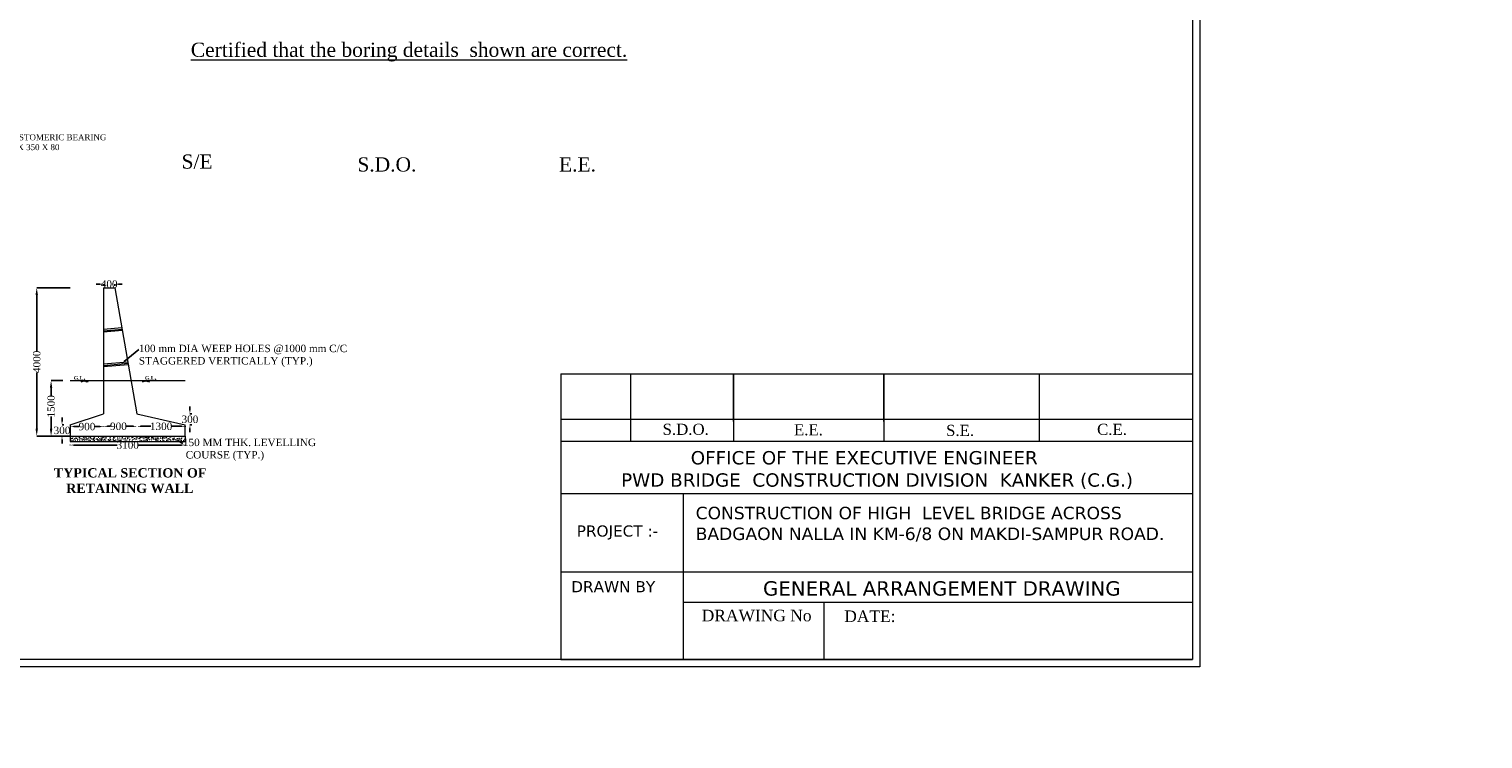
# Model space of a CAD drawing. Header units: millimetres. Extents: x -20950785 to 389010297, y -11535949 to 14056629.
# Tile 554 of 654: x 18291023 to 18487134, y -397483 to -301771. Entities that reach past the tile are written whole.
import ezdxf
from ezdxf import colors
from ezdxf.entities.mleader import LeaderData, LeaderLine
from ezdxf.math import Vec2, Vec3

# ---------------------------------------------------------------- set-up
doc = ezdxf.new("R2010")
doc.units = ezdxf.units.MM
doc.header["$LTSCALE"] = 60
doc.header["$MEASUREMENT"] = 0
doc.layers.add('TEX', color=6, linetype='Continuous')
doc.layers.add('TEXT', color=7, linetype='Continuous')
doc.styles.add('PDF Arial Bold', font='times.ttf')
doc.styles.add('style1', font='txt.shx', dxfattribs={"height": 1})
doc.dimstyles.get("Standard").update_dxf_attribs({"dimtxt": 400, "dimasz": 215, "dimexe": 0.18, "dimexo": 0.0625, "dimgap": 0.09, "dimtad": 0, "dimtih": 1, "dimtoh": 1, "dimdec": 0, "dimzin": 4, "dimdsep": 46, "dimtxsty": 'Standard', "dimblk": 'OPEN90', "dimcen": 0, "dimadec": 0, "dimazin": 1, "dimtfac": 1, "dimtdec": 0, "dimtix": 1, "dimtofl": 0, "dimtmove": 0, "dimatfit": 3, "dimldrblk": 'OPEN30', "dimfxl": 1, "dimtolj": 1, "dimtzin": 0, "dimarcsym": 0})

# ---------------------------------------------------------------- blocks, each defined once
blk = doc.blocks.new('*D4153')
at = {"color": 0, "linetype": 'Continuous', "lineweight": -2, "ltscale": 2, "transparency": 16777216}
for p, q in [((18300580, -336160), (18300080, -336160)), ((18301080, -336400), (18301080, -336160)), ((18302580, -336410), (18302580, -336160)), ((18303080, -336160), (18303580, -336160))]:
    blk.add_line(p, q, dxfattribs=at)
at = {"color": 0, "linetype": 'Continuous', "lineweight": 9, "ltscale": 2, "transparency": 16777216}
for points in [[(18300580, -336077), (18300580, -336244), (18301080, -336160)], [(18303080, -336077), (18303080, -336244), (18302580, -336160)]]:
    blk.add_solid(points, dxfattribs=at)
at = {"layer": 'Defpoints', "color": 0, "linetype": 'Continuous', "lineweight": 9, "ltscale": 2, "transparency": 16777216}
for p in [(18301080, -336400), (18302580, -336160), (18302580, -336410)]:
    blk.add_point(p, dxfattribs=at)
at = {"color": 0, "linetype": 'Continuous', "lineweight": 9, "ltscale": 2, "transparency": 16777216, "insert": (18301830, -336160), "char_height": 1000, "attachment_point": 5, "style": 'PDF Arial Bold'}
blk.add_mtext('\\A1;400', dxfattribs=at)
blk = doc.blocks.new('*D4154')
at = {"color": 0, "linetype": 'Continuous', "lineweight": -2, "ltscale": 2, "transparency": 16777216}
for p, q in [((18296580, -357847), (18296580, -357858)), ((18297080, -357858), (18302909, -357858)), ((18311580, -357858), (18305750, -357858)), ((18312080, -357847), (18312080, -357858))]:
    blk.add_line(p, q, dxfattribs=at)
at = {"color": 0, "linetype": 'Continuous', "lineweight": 9, "ltscale": 2, "transparency": 16777216}
for points in [[(18297080, -357775), (18297080, -357941), (18296580, -357858)], [(18311580, -357775), (18311580, -357941), (18312080, -357858)]]:
    blk.add_solid(points, dxfattribs=at)
at = {"layer": 'Defpoints', "color": 0, "linetype": 'Continuous', "lineweight": 9, "ltscale": 2, "transparency": 16777216}
for p in [(18296580, -357847), (18312080, -357847), (18312080, -357858)]:
    blk.add_point(p, dxfattribs=at)
at = {"color": 0, "linetype": 'Continuous', "lineweight": 9, "ltscale": 2, "transparency": 16777216, "insert": (18304330, -357858), "char_height": 1000, "attachment_point": 5, "style": 'PDF Arial Bold'}
blk.add_mtext('\\A1;3100', dxfattribs=at)
blk = doc.blocks.new('*D4155')
at = {"color": 0, "linetype": 'Continuous', "lineweight": -2, "ltscale": 2, "transparency": 16777216}
for p, q in [((18296580, -355371), (18296580, -355371)), ((18297080, -355371), (18297777, -355371)), ((18300580, -355371), (18299882, -355371)), ((18301080, -355371), (18301080, -355371))]:
    blk.add_line(p, q, dxfattribs=at)
at = {"color": 0, "linetype": 'Continuous', "lineweight": 9, "ltscale": 2, "transparency": 16777216}
for points in [[(18297080, -355288), (18297080, -355454), (18296580, -355371)], [(18300580, -355288), (18300580, -355454), (18301080, -355371)]]:
    blk.add_solid(points, dxfattribs=at)
at = {"layer": 'Defpoints', "color": 0, "linetype": 'Continuous', "lineweight": 9, "ltscale": 2, "transparency": 16777216}
for p in [(18296580, -355371), (18301080, -355371), (18301080, -355371)]:
    blk.add_point(p, dxfattribs=at)
at = {"color": 0, "linetype": 'Continuous', "lineweight": 9, "ltscale": 2, "transparency": 16777216, "insert": (18298830, -355371), "char_height": 1000, "attachment_point": 5, "style": 'PDF Arial Bold'}
blk.add_mtext('\\A1;900', dxfattribs=at)
blk = doc.blocks.new('*D4156')
at = {"color": 0, "linetype": 'Continuous', "lineweight": -2, "ltscale": 2, "transparency": 16777216}
for p, q in [((18301080, -355371), (18301080, -355334)), ((18301580, -355334), (18302027, -355334)), ((18305080, -355334), (18304132, -355334)), ((18305580, -355334), (18305580, -355334))]:
    blk.add_line(p, q, dxfattribs=at)
at = {"color": 0, "linetype": 'Continuous', "lineweight": 9, "ltscale": 2, "transparency": 16777216}
for points in [[(18301580, -355251), (18301580, -355418), (18301080, -355334)], [(18305080, -355251), (18305080, -355418), (18305580, -355334)]]:
    blk.add_solid(points, dxfattribs=at)
at = {"layer": 'Defpoints', "color": 0, "linetype": 'Continuous', "lineweight": 9, "ltscale": 2, "transparency": 16777216}
for p in [(18301080, -355371), (18305580, -355334), (18305580, -355334)]:
    blk.add_point(p, dxfattribs=at)
at = {"color": 0, "linetype": 'Continuous', "lineweight": 9, "ltscale": 2, "transparency": 16777216, "insert": (18303080, -355334), "char_height": 1000, "attachment_point": 5, "style": 'PDF Arial Bold'}
blk.add_mtext('\\A1;900', dxfattribs=at)
blk = doc.blocks.new('*D4157')
at = {"color": 0, "linetype": 'Continuous', "lineweight": -2, "ltscale": 2, "transparency": 16777216}
for p, q in [((18305580, -355335), (18305580, -355334)), ((18306080, -355335), (18307466, -355335)), ((18311580, -355335), (18310193, -355335)), ((18312080, -355392), (18312080, -355334))]:
    blk.add_line(p, q, dxfattribs=at)
at = {"color": 0, "linetype": 'Continuous', "lineweight": 9, "ltscale": 2, "transparency": 16777216}
for points in [[(18306080, -355251), (18306080, -355418), (18305580, -355335)], [(18311580, -355251), (18311580, -355418), (18312080, -355335)]]:
    blk.add_solid(points, dxfattribs=at)
at = {"layer": 'Defpoints', "color": 0, "linetype": 'Continuous', "lineweight": 9, "ltscale": 2, "transparency": 16777216}
for p in [(18305580, -355335), (18312080, -355335), (18312080, -355393)]:
    blk.add_point(p, dxfattribs=at)
at = {"color": 0, "linetype": 'Continuous', "lineweight": 9, "ltscale": 2, "transparency": 16777216, "insert": (18308830, -355335), "char_height": 1000, "attachment_point": 5, "style": 'PDF Arial Bold'}
blk.add_mtext('\\A1;1300', dxfattribs=at)
blk = doc.blocks.new('*D4158')
at = {"color": 0, "linetype": 'Continuous', "lineweight": -2, "ltscale": 2, "transparency": 16777216}
for p, q in [((18295468, -354639), (18295468, -354139)), ((18295716, -355139), (18295468, -355139)), ((18295716, -356639), (18295468, -356639)), ((18295468, -357139), (18295468, -357639))]:
    blk.add_line(p, q, dxfattribs=at)
at = {"color": 0, "linetype": 'Continuous', "lineweight": 9, "ltscale": 2, "transparency": 16777216}
for points in [[(18295385, -354639), (18295551, -354639), (18295468, -355139)], [(18295385, -357139), (18295551, -357139), (18295468, -356639)]]:
    blk.add_solid(points, dxfattribs=at)
at = {"layer": 'Defpoints', "color": 0, "linetype": 'Continuous', "lineweight": 9, "ltscale": 2, "transparency": 16777216}
for p in [(18295468, -356639), (18295716, -355139), (18295716, -356639)]:
    blk.add_point(p, dxfattribs=at)
at = {"color": 0, "linetype": 'Continuous', "lineweight": 9, "ltscale": 2, "transparency": 16777216, "insert": (18295468, -355889), "char_height": 1000, "attachment_point": 5, "style": 'PDF Arial Bold'}
blk.add_mtext('\\A1;300', dxfattribs=at)
blk = doc.blocks.new('*D4161')
at = {"color": 0, "linetype": 'Continuous', "lineweight": -2, "ltscale": 2, "transparency": 16777216}
for p, q in [((18295587, -349139), (18293992, -349139)), ((18293992, -350139), (18293992, -351282)), ((18293992, -355639), (18293992, -354009)), ((18296579, -356639), (18293992, -356639))]:
    blk.add_line(p, q, dxfattribs=at)
at = {"color": 0, "linetype": 'Continuous', "lineweight": 9, "ltscale": 2, "transparency": 16777216}
for points in [[(18293825, -350139), (18294159, -350139), (18293992, -349139)], [(18293825, -355639), (18294159, -355639), (18293992, -356639)]]:
    blk.add_solid(points, dxfattribs=at)
at = {"layer": 'Defpoints', "color": 0, "linetype": 'Continuous', "lineweight": 9, "ltscale": 2, "transparency": 16777216}
for p in [(18295587, -349139), (18293992, -356639), (18296580, -356639)]:
    blk.add_point(p, dxfattribs=at)
at = {"color": 0, "linetype": 'Continuous', "lineweight": 9, "ltscale": 2, "transparency": 16777216, "insert": (18293992, -352645), "char_height": 1000, "attachment_point": 5, "rotation": 90, "style": 'PDF Arial Bold'}
blk.add_mtext('\\A1;1500', dxfattribs=at)
blk = doc.blocks.new('*D4159')
at = {"color": 0, "linetype": 'Continuous', "lineweight": -2, "ltscale": 2, "transparency": 16777216}
for p, q in [((18312718, -353139), (18312718, -352639)), ((18312967, -353639), (18312718, -353639)), ((18312967, -355139), (18312718, -355139)), ((18312718, -355639), (18312718, -356139))]:
    blk.add_line(p, q, dxfattribs=at)
at = {"color": 0, "linetype": 'Continuous', "lineweight": 9, "ltscale": 2, "transparency": 16777216}
for points in [[(18312635, -353139), (18312802, -353139), (18312718, -353639)], [(18312635, -355639), (18312802, -355639), (18312718, -355139)]]:
    blk.add_solid(points, dxfattribs=at)
at = {"layer": 'Defpoints', "color": 0, "linetype": 'Continuous', "lineweight": 9, "ltscale": 2, "transparency": 16777216}
for p in [(18312967, -353639), (18312718, -355139), (18312967, -355139)]:
    blk.add_point(p, dxfattribs=at)
at = {"color": 0, "linetype": 'Continuous', "lineweight": 9, "ltscale": 2, "transparency": 16777216, "insert": (18312718, -354389), "char_height": 1000, "attachment_point": 5, "style": 'PDF Arial Bold'}
blk.add_mtext('\\A1;300', dxfattribs=at)
blk = doc.blocks.new('*D4160')
at = {"color": 0, "linetype": 'Continuous', "lineweight": -2, "ltscale": 2, "transparency": 16777216}
for p, q in [((18296579, -336639), (18292055, -336639)), ((18292055, -337639), (18292055, -345200)), ((18292055, -355639), (18292055, -348078)), ((18296579, -356639), (18292055, -356639))]:
    blk.add_line(p, q, dxfattribs=at)
at = {"color": 0, "linetype": 'Continuous', "lineweight": 9, "ltscale": 2, "transparency": 16777216}
for points in [[(18291889, -337639), (18292222, -337639), (18292055, -336639)], [(18291889, -355639), (18292222, -355639), (18292055, -356639)]]:
    blk.add_solid(points, dxfattribs=at)
at = {"layer": 'Defpoints', "color": 0, "linetype": 'Continuous', "lineweight": 9, "ltscale": 2, "transparency": 16777216}
for p in [(18292055, -336639), (18296580, -336639), (18296580, -356639)]:
    blk.add_point(p, dxfattribs=at)
at = {"color": 0, "linetype": 'Continuous', "lineweight": 9, "ltscale": 2, "transparency": 16777216, "insert": (18292055, -346639), "char_height": 1000, "attachment_point": 5, "rotation": 90, "style": 'PDF Arial Bold'}
blk.add_mtext('\\A1;4000', dxfattribs=at)

msp = doc.modelspace()

# ---------------------------------------------------------------- hatches: boundary and pattern name
at = {"linetype": 'Continuous', "lineweight": 9, "ltscale": 2}
h = msp.add_hatch(dxfattribs=at)
h.set_pattern_fill('AR-CONC', scale=100)
h.set_pattern_definition([(50, (-50419981.77, 1778854.2), (717.2601826, -62.752135), [75, -825]), (355, (-50419981.8, 1778854.2), (-138.751334, 752.192134), [60, -660]), (100.4514445, (-50419922, 1778848.96), (578.508847, 689.439991), [63.740192, -701.142112]), (46.1842, (-50419981.8, 1779054.2), (1067.241331, -165.519281), [112.5, -1237.5]), (96.6356355, (-50419892.8, 1779040.4), (934.661946, 974.1186), [95.610342, -1051.71376]), (351.184164, (-50419981.8, 1779054.2), (934.661945, 974.1186), [90, -990.000001]), (21, (-50419881.77, 1779004.2), (596.907052, -402.6188907), [75, -825]), (326, (-50419881.8, 1779004.2), (243.315332, 725.150045), [60, -660]), (71.4514447, (-50419832, 1778970.64), (840.222377, 322.531153), [63.74019, -701.142112]), (37.5, (-50419981.77, 1778854.2), (12.1598553, 332.8938538), [0, -652, 0, -670, 0, -662.5]), (7.5, (-50419981.77, 1778854.2), (263.0695374, 394.4117119), [0, -382, 0, -637, 0, -252.5]), (327.5, (-50420204.77, 1778854.2), (533.8224362, -22.5548717), [0, -250, 0, -780, 0, -1035]), (317.5, (-50420304.77, 1778854.2), (583.1861693, 100.1049823), [0, -325, 0, -518, 0, -735])])
h.paths.add_polyline_path([(18312079.5, -357389), (18312079.5, -356639), (18296579.5, -356639), (18296579.5, -357389)])

# ---------------------------------------------------------------- linework, layer by layer
at = {"linetype": 'Continuous', "lineweight": 9}
for p, q in [((18362736.72, -348269.79, -27601.74), (18447950.28, -348269.79, -27601.74)), ((18372161.19, -348269.79, -27601.74), (18372161.19, -357347.73, -27601.74)), ((18386062.17, -354704.35, -27601.74), (18386062.17, -348269.79, -27601.74)), ((18386062.17, -348269.79, -27601.74), (18386062.17, -357347.73, -27601.74)), ((18406322.92, -354704.35, -27601.74), (18406322.92, -348269.79, -27601.74)), ((18406322.92, -348269.79, -27601.74), (18406322.92, -357347.73, -27601.74)), ((18427257.37, -348269.79, -27601.74), (18427257.37, -357347.73, -27601.74)), ((18362736.72, -354375.34, -27601.74), (18447950.28, -354375.34, -27601.74)), ((18362736.72, -357347.73, -27601.74), (18447950.28, -357347.73, -27601.74)), ((18362754.3, -364375.43, -27601.74), (18447950.28, -364375.43, -27601.74)), ((18379251.84, -364375.43, -15312.96), (18379251.84, -386758.82, -15312.96)), ((18362754.3, -374975.18, -21804.31), (18369163.03, -374975.18, -19436.98)), ((18369163.03, -374975.18, -15312.96), (18447950.28, -374975.18, 13790.31)), ((18379251.84, -379027.33, -54065.57), (18447950.28, -379027.33, -16236.32)), ((18398236.77, -379027.33, -27601.74), (18398236.77, -386758.82, -27601.74))]:
    msp.add_line(p, q, dxfattribs=at)
at = {"color": 7, "linetype": 'Continuous', "lineweight": 9, "ltscale": 2}
for p, q in [((18362736.72, -348269.79, -27601.74), (18362736.72, -386758.82, -16236.32)), ((18296579.5, -356639), (18296579.5, -357389)), ((18312079.5, -356639), (18312079.5, -357389)), ((18362736.72, -386758.82, -16236.32), (18447950.28, -386758.82, -16236.32))]:
    msp.add_line(p, q, dxfattribs=at)
at = {"color": 7, "linetype": 'Continuous', "lineweight": 9, "ltscale": 2, "elevation": -16236.32}
for points in [[(18448950.28, -387758.82), (18170470, -387758.82), (18170470, -198676), (18448950.28, -198676)], [(18447950.28, -386758.82), (18171470, -386758.82), (18171470, -199676), (18447950.28, -199676)]]:
    msp.add_lwpolyline(points, close=True, dxfattribs=at)
at = {"color": 7, "linetype": 'Continuous', "lineweight": 9, "ltscale": 2}
msp.add_circle((18317983, -285537.45), 347474.95, dxfattribs=at)
at = {"layer": 'TEX', "color": 7, "lineweight": 9, "ltscale": 20}
for p, q in [((18301079.5, -336639), (18302579.5, -336639)), ((18301079.5, -336639), (18301079.5, -353639)), ((18302579.5, -336639), (18305579.5, -353639)), ((18301079.5, -342240.62), (18303529.87, -342024.41)), ((18301079.5, -342448.63), (18303566.01, -342229.24)), ((18301079.5, -342601.3), (18303592.54, -342379.56)), ((18301079.5, -346913.68), (18304341.88, -346625.82)), ((18301079.5, -347121.69), (18304378.03, -346830.64)), ((18301079.5, -347274.35), (18304404.55, -346980.97)), ((18296579.5, -349139), (18312079.5, -349139)), ((18298426.38, -349139), (18298003.45, -349381.62)), ((18298540.5, -349139), (18298197.54, -349355.8)), ((18298678.58, -349139), (18298406.01, -349306.28)), ((18298540.5, -349139), (18298756.46, -349341.63)), ((18298678.58, -349139), (18298848.41, -349316.87)), ((18298784.61, -349139), (18298993.38, -349345.07)), ((18306689.96, -349139), (18306267.03, -349381.62)), ((18306804.08, -349139), (18306461.12, -349355.8)), ((18306942.16, -349139), (18306669.59, -349306.28)), ((18306804.08, -349139), (18307020.04, -349341.63)), ((18306942.16, -349139), (18307111.99, -349316.87)), ((18307048.19, -349139), (18307256.96, -349345.07)), ((18296579.5, -355139), (18301079.5, -353639)), ((18305579.5, -353639), (18312079.5, -355139)), ((18296579.5, -355139), (18296579.5, -356639)), ((18296579.5, -356639), (18312079.5, -356639)), ((18312079.5, -356639), (18312079.5, -355139)), ((18296579.5, -357389), (18312079.5, -357389))]:
    msp.add_line(p, q, dxfattribs=at)

# ---------------------------------------------------------------- texts
at = {"linetype": 'Continuous', "lineweight": 9, "attachment_point": 1}
for s, insert, char_height, width in [('\\pi5418.09167,t45718.09167;{\\fTimes New Roman|b0|i0|c0|p18;\\L ELEVATION OF \\P\\pi2504.57329,t42804.57329;ABUTMENT ELEMENT \\P\\pi7381.21352,t47681.21352;DIRECTION}', (18206131.15, -303206.79), 1300, 25045.2677), ('\\pi7448.80773;{\\fTimes New Roman|b0|i0|c0|p18;\\LCertified that the boring details  shown are correct.}', (18305389.45, -303601.44), 1915.15152, 72153.3279), ('\\pi5418.09167,t45718.09167;{\\fTimes New Roman|b0|i0|c0|p18;\\L ELEVATION OF \\P\\pi2504.57329,t42804.57329;ABUTMENT ELEMENT \\P\\pi7381.21352,t47681.21352;DIRECTION}', (14648301.79, -365064.49), 1300, 25045.2677), ('\\pi7448.80773;{\\fTimes New Roman|b0|i0|c0|p18;\\LCertified that the boring details  shown are correct.}', (14742296.26, -375947.99), 1915.15152, 72153.3279), ('\\pi5418.09167,t45718.09167;{\\fTimes New Roman|b0|i0|c0|p18;\\L ELEVATION OF \\P\\pi2504.57329,t42804.57329;ABUTMENT ELEMENT \\P\\pi7381.21352,t47681.21352;DIRECTION}', (16064187.57, -388923.96), 1300, 25045.2677)]:
    msp.add_mtext(s, dxfattribs=dict(at, insert=insert, char_height=char_height, width=width))
at = {"linetype": 'Continuous', "lineweight": 9, "attachment_point": 1, "style": 'style1'}
for s, insert, char_height in [('{\\fTimes New Roman|b0|i0|c0|p18;\\H0.90422x;S/E \\H1.10592x;                      }', (18311596.79, -318673.81), 2118.0044), ('{\\fTimes New Roman|b0|i0|c0|p18;\\H0.90422x;S.D.O. \\H1.10592x;                        }', (18335313.07, -319064.14), 2118.0044), ('{\\fTimes New Roman|b0|i0|c0|p18;\\H0.90422x;E.E.  \\H1.10592x;                      }', (18362512.86, -319064.14), 2118.0044), ('{\\fTimes New Roman|b0|i0|c0|p18;\\H0.96451x;S.D.O.     \\H1.0368x;                    }', (18376477.67, -354983.04, 6166.18), 1556.0255), ('{\\fTimes New Roman|b0|i0|c0|p18;\\H0.96451x;E.E.  \\H1.0368x;                       }', (18394199.28, -355051.5, -27601.74), 1556.0255), ('{\\fTimes New Roman|b0|i0|c0|p18;\\H0.96451x;S.E. \\H1.0368x;                        }', (18414716.65, -355130.28, -27601.74), 1556.0255), ('{\\fTimes New Roman|b0|i0|c0|p18;\\H0.96451x;C.E.\\H1.0368x;                         }', (18435087.2, -354992.05, -27601.74), 1556.0255), ('{\\fTimes New Roman|b0|i0|c0|p18;                        \\fVerdana|b0|i0|c0|p34;\\H1.15741x;OFFICE OF THE EXECUTIVE ENGINEER \\P      PWD BRIDGE  CONSTRUCTION DIVISION  KANKER (C.G.)   }', (18366169.85, -358669.35, -54616.07), 1556.0255), ('{\\fVerdana|b0|i0|c0|p34;\\H0.96451x;PROJECT :-    \\fTimes New Roman|b0|i0|c0|p18;\\H1.0368x;                   }', (18364892.29, -368696.2, -61369.65), 1556.0255), ('{\\fVerdana|b0|i0|c0|p34;\\H0.96451x;DRAWN BY  \\fTimes New Roman|b0|i0|c0|p18; \\H1.0368x;                     }', (18364156.51, -376206.85, 6166.18), 1556.0255), ('{\\fVerdana|b0|i0|c0|p34;GENERAL ARRANGEMENT DRAWING       \\fTimes New Roman|b0|i0|c0|p18;                }', (18390022.84, -376216.38, -27601.74), 1945.03187), ('{\\fTimes New Roman|b0|i0|c0|p18;DRAWING No                      }', (18381754.59, -380068.57, -27601.74), 1556.0255), ('{\\fTimes New Roman|b0|i0|c0|p18;DATE:                       }', (18400983.02, -380160.58, 6166.18), 1556.0255)]:
    msp.add_mtext(s, dxfattribs=dict(at, insert=insert, char_height=char_height))
at = {"color": 7, "linetype": 'Continuous', "lineweight": 9, "ltscale": 2, "char_height": 750, "width": 11046.4642, "attachment_point": 1}
for insert in [(18297058.74, -348308.22), (18306650.18, -348308.22)]:
    msp.add_mtext('{\\fTimes New Roman|b1|i0|c0|p18;\\H0.66667x;G.L\\H1.5x;.}', dxfattribs=dict(at, insert=insert))
at = {"linetype": 'Continuous', "lineweight": 9, "insert": (18380942.23, -366181.27, -61369.65), "char_height": 1680, "width": 66426.843, "attachment_point": 1, "style": 'style1'}
msp.add_mtext('{\\fVerdana|b0|i0|c0|p34;CONSTRUCTION OF HIGH  LEVEL BRIDGE ACROSS BADGAON NALLA IN KM-6/8 ON MAKDI-SAMPUR ROAD.\\fTimes New Roman|b0|i0|c0|p18;   }', dxfattribs=at)
at = {"layer": 'TEX', "color": 7, "lineweight": 9, "insert": (18293764.25, -360979.75), "char_height": 1250, "width": 21243.5474, "attachment_point": 1}
msp.add_mtext('\\pi610.48396;{\\fTimes New Roman|b1|i0|c0|p18;TYPICAL SECTION OF \\P\\pi2269.62414;RETAINING WALL }', dxfattribs=at)
at = {"layer": 'TEXT', "linetype": 'Continuous', "lineweight": 9, "char_height": 1300, "attachment_point": 1}
for s, insert, width in [('\\pi2427.77062;{\\fTimes New Roman|b0|i0|c0|p18;\\LELEVATION OF PIER \\P\\pi3593.74034;ALONG CURRENT \\P\\pi6498.82325;DIRECTION  }', (18241239.12, -302843.37), 23280.4872), ('\\pi1974.11068;{\\fTimes New Roman|b0|i0|c0|p18;\\LELEVATION OF PIER \\P\\pi3681.82517;ALONG TRAFFIC  \\P\\pi6045.16331;DIRECTION  }', (18262319, -302596.66), 22373.1673), ('\\pi2427.77062;{\\fTimes New Roman|b0|i0|c0|p18;\\LELEVATION OF PIER \\P\\pi3593.74034;ALONG CURRENT \\P\\pi6498.82325;DIRECTION  }', (14680533.09, -379063.5), 23280.4872), ('\\pi1974.11068;{\\fTimes New Roman|b0|i0|c0|p18;\\LELEVATION OF PIER \\P\\pi3681.82517;ALONG TRAFFIC  \\P\\pi6045.16331;DIRECTION  }', (14701175.54, -379516.22), 22373.1673), ('\\pi2427.77062;{\\fTimes New Roman|b0|i0|c0|p18;\\LELEVATION OF PIER \\P\\pi3593.74034;ALONG CURRENT \\P\\pi6498.82325;DIRECTION  }', (16099926.42, -380115.05), 23280.4872), ('\\pi1974.11068;{\\fTimes New Roman|b0|i0|c0|p18;\\LELEVATION OF PIER \\P\\pi3681.82517;ALONG TRAFFIC  \\P\\pi6045.16331;DIRECTION  }', (16120568.86, -380567.77), 22373.1673)]:
    msp.add_mtext(s, dxfattribs=dict(at, insert=insert, width=width))

# ---------------------------------------------------------------- dimensions: what is measured, and where the dimension line sits
at = {"color": 7, "linetype": 'Continuous', "lineweight": 9, "ltscale": 2}
dim = msp.add_linear_dim(base=(18292055.41, -336639), p1=(18296579.5, -356639), p2=(18296579.5, -336639), angle=90, text='4000', dimstyle='Standard', override={"dimtxt": 1000, "dimasz": 1000, "dimtxsty": 'PDF Arial Bold', "dimfxl": 300}, dxfattribs=at)
dim.commit()
dim.dimension.update_dxf_attribs({"geometry": '*D4160', "text_midpoint": (18292055.41, -346639), "text_rotation": 90})
for base, p1, p2, text, picture, middle in [((18302579.5, -336160.4), (18301079.5, -336399.58), (18302579.5, -336410.4), '400', '*D4153', (18301829.5, -336160.4)), ((18301079.5, -355370.93), (18296579.5, -355370.93), (18301079.5, -355370.93), '900', '*D4155', (18298829.5, -355370.93)), ((18312079.5, -355334.67), (18305579.5, -355334.67), (18312079.5, -355392.52), '1300', '*D4157', (18308829.5, -355334.67)), ((18312079.5, -357857.9), (18296579.5, -357847.4), (18312079.5, -357847.4), '3100', '*D4154', (18304329.5, -357857.9))]:
    dim = msp.add_linear_dim(base=base, p1=p1, p2=p2, text=text, dimstyle='Standard', override={"dimtxt": 1000, "dimasz": 500, "dimtxsty": 'PDF Arial Bold', "dimfxl": 300}, dxfattribs=at)
    dim.commit()
    dim.dimension.update_dxf_attribs({"geometry": picture, "text_midpoint": middle})
dim = msp.add_linear_dim(base=(18293992.08, -356639), p1=(18295586.84, -349139), p2=(18296579.5, -356639), angle=90, text='1500', dimstyle='Standard', override={"dimtxt": 1000, "dimasz": 1000, "dimtxsty": 'PDF Arial Bold', "dimfxl": 300}, dxfattribs=at)
dim.commit()
dim.dimension.update_dxf_attribs({"geometry": '*D4161', "text_midpoint": (18293992.08, -352645.4), "dimtype": 160, "text_rotation": 90})
for base, p1, p2, picture, middle in [((18312718.41, -355139), (18312966.91, -353639), (18312966.91, -355139), '*D4159', (18312718.41, -354389)), ((18295467.91, -356639), (18295716.41, -355139), (18295716.41, -356639), '*D4158', (18295467.91, -355889))]:
    dim = msp.add_linear_dim(base=base, p1=p1, p2=p2, angle=90, text='300', dimstyle='Standard', override={"dimtxt": 1000, "dimasz": 500, "dimtxsty": 'PDF Arial Bold', "dimfxl": 300}, dxfattribs=at)
    dim.commit()
    dim.dimension.update_dxf_attribs({"geometry": picture, "text_midpoint": middle})
dim = msp.add_linear_dim(base=(18305579.5, -355334.49), p1=(18301079.5, -355370.93), p2=(18305579.5, -355334.49), text='900', dimstyle='Standard', override={"dimtxt": 1000, "dimasz": 500, "dimtxsty": 'PDF Arial Bold', "dimfxl": 300}, dxfattribs=at)
dim.commit()
dim.dimension.update_dxf_attribs({"geometry": '*D4156', "text_midpoint": (18303079.5, -355334.49), "dimtype": 160})

# ---------------------------------------------------------------- leaders
ml = msp.add_multileader_mtext('Standard', dxfattribs=at)
ml.set_content('{\\fTimes New Roman|b0|i0|c0|p18;\\C256;NEOPRENE ELASTOMERIC BEARING\\P 500 X 350 X 80 }', color=7)
ml.set_leader_properties()
ml.build(insert=Vec2(0, 0))
ml.multileader.update_dxf_attribs({"text_right_attachment_type": 6, "dogleg_length": 0.36, "arrow_head_size": 500})
ctx = ml.context
ctx.base_point, ctx.char_height, ctx.arrow_head_size, ctx.landing_gap_size, ctx.plane_origin = Vec3(18280944.47, -316367.66), 800, 500, 0.09, Vec3(18280397.61, -320153.17)
ctx.right_attachment, ctx.text_align_type = 6, 1
notes = []
notes.append((ctx, [(0, (1, 1, 0), (18280944.11, -316367.66), (1, 0), 0.36, [(0, [(18280397.61, -320153.17)], 0, [])])]))
ctx.mtext.insert, ctx.mtext.alignment, ctx.mtext.flow_direction = Vec3(18291075.2, -315960.74), 2, 5
ml = msp.add_multileader_mtext('Standard', dxfattribs=at)
ml.set_content('100 mm DIA WEEP HOLES @1000 mm C/C \\PSTAGGERED VERTICALLY (TYP.)', color=7, style='PDF Arial Bold')
ml.set_leader_properties()
ml.build(insert=Vec2(0, 0))
ml.multileader.update_dxf_attribs({"text_right_attachment_type": 6, "dogleg_length": 0.36, "arrow_head_size": 500})
ctx = ml.context
ctx.base_point, ctx.char_height, ctx.arrow_head_size, ctx.landing_gap_size, ctx.plane_origin = Vec3(18305821.45, -344988.21), 1000, 500, 0.09, Vec3(18303485.71, -346909.38)
ctx.right_attachment = 6
notes.append((ctx, [(0, (1, 1, 0), (18305821.09, -344988.21), (1, 0), 0.36, [(0, [(18303485.71, -346909.38)], 0, [])])]))
ctx.mtext.insert, ctx.mtext.flow_direction = Vec3(18305821.54, -344330.31), 5
ml = msp.add_multileader_mtext('Standard', dxfattribs=at)
ml.set_content('150 MM THK. LEVELLING\\P COURSE (TYP.)', color=7, style='PDF Arial Bold')
ml.set_leader_properties()
ml.build(insert=Vec2(0, 0))
ml.multileader.update_dxf_attribs({"text_right_attachment_type": 6, "dogleg_length": 0.36, "arrow_head_size": 500})
ctx = ml.context
ctx.base_point, ctx.char_height, ctx.arrow_head_size, ctx.landing_gap_size, ctx.plane_origin = Vec3(18311776.09, -357658.31), 1000, 500, 0.09, Vec3(18310720.73, -357098.31)
ctx.right_attachment = 6
notes.append((ctx, [(0, (1, 1, 0), (18311775.73, -357658.31), (1, 0), 0.36, [(0, [(18310720.73, -357098.31)], 0, [])])]))
ctx.mtext.insert, ctx.mtext.flow_direction = Vec3(18311776.18, -357000.42), 5
for ctx, leaders in notes:
    for number, flags, end, landing, length, lines in leaders:
        leader = LeaderData()
        leader.index, (leader.has_last_leader_line, leader.has_dogleg_vector, leader.attachment_direction) = number, flags
        leader.last_leader_point, leader.dogleg_vector, leader.dogleg_length = Vec3(end), Vec3(landing), length
        for number, points, colour, breaks in lines:
            line = LeaderLine()
            line.index, line.vertices, line.color, line.breaks = number, Vec3.list(points), colors.encode_raw_color(colour), breaks
            leader.lines.append(line)
        ctx.leaders.append(leader)

doc.saveas('drawing.dxf')
